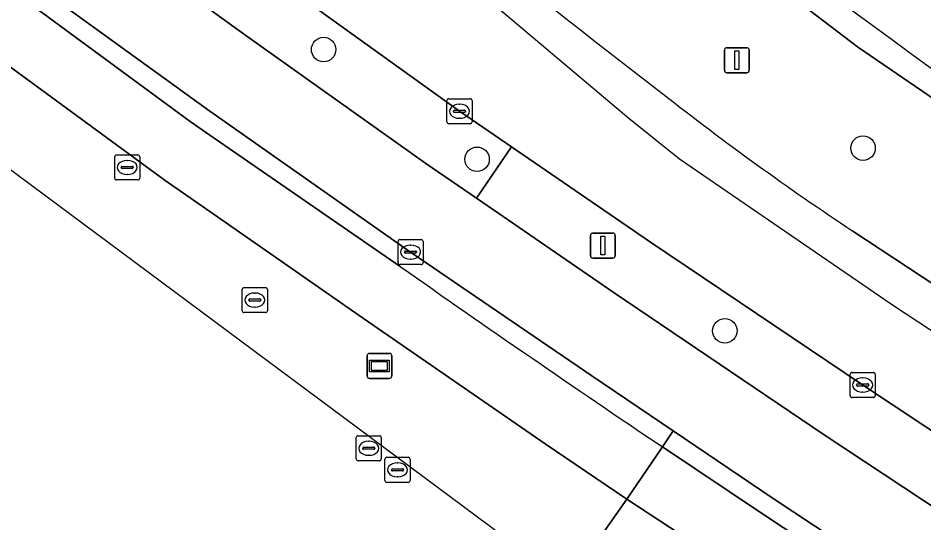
# Model space of a CAD drawing. Extents: x 159716 to 160783, y 383290 to 384031.
# Drawn here: x 160492.34 to 160528.52, y 383762.02 to 383782.17 of the extents above; entities that cross this region are included whole.
import ezdxf

# ---------------------------------------------------------------- set-up
doc = ezdxf.new("R2010")
doc.units = 0
for name, color, linetype in [('IMGEO_Berm_groen', 7, 'Continuous'), ('IMGEO_Berm_open', 7, 'Continuous'), ('IMGEO_Boom', 7, 'Continuous'), ('IMGEO_Brandkraan', 7, 'Continuous'), ('IMGEO_Fietspad_gesloten', 7, 'Continuous'), ('IMGEO_Hek', 7, 'Continuous'), ('IMGEO_Kolk', 7, 'Continuous'), ('IMGEO_Lichtmast', 7, 'Continuous'), ('IMGEO_OVBaan_gesloten', 7, 'Continuous'), ('IMGEO_Pand_vergunning_verleend', 7, 'Continuous'), ('IMGEO_Rijbaan_lokaal_gesloten', 7, 'Continuous'), ('IMGEO_Rijbaan_lokaal_open', 7, 'Continuous'), ('IMGEO_Rioolput', 7, 'Continuous'), ('IMGEO_Terreindeel_zand', 7, 'Continuous'), ('IMGEO_Wegwijzer', 7, 'Continuous')]:
    doc.layers.add(name, color=color, linetype=linetype)

msp = doc.modelspace()

# ---------------------------------------------------------------- linework, layer by layer
at = {"layer": 'IMGEO_Berm_groen'}
for points in [[(160495.166, 383807.186), (160499.761, 383802.667), (160504.803, 383798.018), (160510.358, 383793.358), (160517.511, 383787.465), (160519.267, 383786.063), (160525.873, 383781.018), (160533.916, 383775.525), (160552.845, 383763.274), (160553.258, 383763.029), (160553.792, 383762.706), (160554.327, 383762.383), (160554.659, 383762.926)], [(160495.192, 383786.006), (160500, 383782.513), (160501.435, 383781.471), (160508.624, 383776.362), (160510.644, 383774.978), (160512.046, 383777.027), (160509.967, 383778.451), (160500, 383785.627), (160496.637, 383788.155), (160491.575, 383791.984), (160489.669, 383793.425), (160482.38, 383798.997)], [(160543.208, 383756.291), (160534.654, 383761.844), (160526.076, 383767.524), (160517.595, 383773.228), (160512.046, 383777.027), (160510.644, 383774.978), (160516.152, 383771.204), (160524.539, 383765.534), (160533.26, 383759.769), (160541.777, 383754.245), (160543.454, 383753.183), (160548.482, 383750), (160550.374, 383748.802), (160560.038, 383742.813), (160563.622, 383740.66), (160579.169, 383731.346)]]:
    msp.add_lwpolyline(points, dxfattribs=at)
msp.add_arc((160759.859, 384098.453), 393.301, 230.66258, 238.5511, dxfattribs=at)
at = {"layer": 'IMGEO_Berm_open'}
for points in [[(160459.654, 383807.265), (160466.172, 383802.236), (160486.524, 383787.371), (160499.203, 383778.043), (160500, 383777.494), (160507.603, 383772.254)], [(160518.075, 383765.054), (160518.51, 383765.693), (160515.261, 383767.891), (160508.013, 383772.828), (160500, 383778.447), (160493.319, 383783.288)]]:
    msp.add_lwpolyline(points, dxfattribs=at)
msp.add_arc((160874.119, 384294.115), 637.709, 234.91871, 236.060529, dxfattribs=at)
at = {"layer": 'IMGEO_Boom'}
for centre in [(160504.541, 383780.914), (160526.094, 383776.977), (160510.673, 383776.532), (160520.571, 383769.685)]:
    msp.add_circle(centre, 0.489, dxfattribs=at)
at = {"layer": 'IMGEO_Brandkraan'}
for p, q in [((160496.195, 383775.781), (160496.195, 383776.633)), ((160496.27, 383776.707), (160497.122, 383776.707)), ((160496.683, 383776.487), (160496.708, 383776.487)), ((160497.196, 383776.633), (160497.196, 383775.781)), ((160496.454, 383776.201), (160496.454, 383776.213)), ((160496.892, 383776.164), (160496.494, 383776.164)), ((160496.497, 383776.25), (160496.895, 383776.25)), ((160496.938, 383776.213), (160496.938, 383776.201)), ((160497.122, 383775.707), (160496.27, 383775.707)), ((160496.706, 383775.927), (160496.681, 383775.927))]:
    msp.add_line(p, q, dxfattribs=at)
for points in [[(160496.195, 383775.781), (160496.195, 383776.633)], [(160496.27, 383776.707), (160497.122, 383776.707)], [(160497.196, 383776.633), (160497.196, 383775.781)], [(160497.122, 383775.707), (160496.27, 383775.707)]]:
    msp.add_lwpolyline(points, dxfattribs=at)
for centre, radius, start, end in [((160496.272, 383776.631), 0.0765, 91.552, 178.448), ((160496.272, 383776.631), 0.0765, 91.552, 178.448), ((160497.12, 383776.631), 0.0765, 1.552, 88.448), ((160497.12, 383776.631), 0.0765, 1.552, 88.448), ((160496.494, 383776.21), 0.0403, 85.8775, 175.7526), ((160496.491, 383776.2), 0.0366, 178.938, 274.7102), ((160496.895, 383776.207), 0.043, 264.8664, 352.4533), ((160496.899, 383776.212), 0.0386, 1.7309, 96.639), ((160496.272, 383775.783), 0.0765, 181.552, 268.448), ((160496.272, 383775.783), 0.0765, 181.552, 268.448), ((160497.12, 383775.783), 0.0765, 271.552, 358.448), ((160497.12, 383775.783), 0.0765, 271.552, 358.448)]:
    msp.add_arc(centre, radius, start, end, dxfattribs=at)
for centre, major_axis, ratio, start_param, end_param in [((160496.682, 383776.207), (-0.387, 0.002), 0.722429, 4.712389, 7.853982), ((160496.707, 383776.207), (-0.39, 0.002), 0.717154, 1.570796, 4.712389)]:
    msp.add_ellipse(centre, major_axis=major_axis, ratio=ratio, start_param=start_param, end_param=end_param, dxfattribs=at)
at = {"layer": 'IMGEO_Fietspad_gesloten'}
for points in [[(160465.987, 383799.258), (160484.632, 383785.642), (160498.214, 383775.691), (160500, 383774.446), (160505.955, 383770.295), (160513.392, 383765.168), (160516.655, 383762.968), (160518.075, 383765.054)], [(160507.603, 383772.254), (160500, 383777.494), (160499.203, 383778.043), (160486.524, 383787.371)]]:
    msp.add_lwpolyline(points, dxfattribs=at)
msp.add_lwpolyline([(160530.627, 383756.727), (160526.248, 383759.623), (160522.078, 383762.38), (160518.075, 383765.054), (160516.655, 383762.968), (160541.795, 383746.477), (160545.488, 383747.383), (160541.119, 383750), (160539.159, 383751.174), (160533.96, 383754.558)], close=True, dxfattribs=at)
for centre, radius, start, end in [((160759.859, 384098.453), 393.301, 230.66258, 238.5511), ((160874.119, 384294.115), 637.709, 234.91871, 236.060529)]:
    msp.add_arc(centre, radius, start, end, dxfattribs=at)
at = {"layer": 'IMGEO_Hek'}
msp.add_lwpolyline([(160477.266, 383811.415), (160516.737, 383778.18), (160518.757, 383776.546), (160527.273, 383770.722), (160540.189, 383762.239), (160549.364, 383753.153), (160551.156, 383751.328), (160553.313, 383749.943), (160555.02, 383746.805), (160550.358, 383742.024), (160528.999, 383729.033)], dxfattribs=at)
at = {"layer": 'IMGEO_Kolk'}
for p, q in [((160509.544, 383778.95), (160510.396, 383778.95)), ((160509.469, 383778.024), (160509.469, 383778.876)), ((160509.957, 383778.73), (160509.982, 383778.73)), ((160510.47, 383778.876), (160510.47, 383778.024)), ((160509.728, 383778.444), (160509.728, 383778.456)), ((160510.166, 383778.407), (160509.768, 383778.407)), ((160509.771, 383778.493), (160510.169, 383778.493)), ((160509.98, 383778.17), (160509.955, 383778.17)), ((160510.212, 383778.456), (160510.212, 383778.444)), ((160510.396, 383777.95), (160509.544, 383777.95)), ((160507.516, 383772.401), (160507.516, 383773.253)), ((160507.591, 383773.327), (160508.443, 383773.327)), ((160508.004, 383773.107), (160508.029, 383773.107)), ((160508.517, 383773.253), (160508.517, 383772.401)), ((160507.775, 383772.821), (160507.775, 383772.833)), ((160508.213, 383772.784), (160507.815, 383772.784)), ((160507.818, 383772.87), (160508.216, 383772.87)), ((160508.259, 383772.833), (160508.259, 383772.821)), ((160508.027, 383772.547), (160508.002, 383772.547)), ((160508.443, 383772.327), (160507.591, 383772.327)), ((160525.578, 383767.097), (160525.578, 383767.949)), ((160525.653, 383768.023), (160526.505, 383768.023)), ((160526.066, 383767.803), (160526.091, 383767.803)), ((160526.579, 383767.949), (160526.579, 383767.097)), ((160525.837, 383767.517), (160525.837, 383767.529)), ((160526.275, 383767.48), (160525.877, 383767.48)), ((160525.88, 383767.566), (160526.278, 383767.566)), ((160526.321, 383767.529), (160526.321, 383767.517)), ((160526.505, 383767.023), (160525.653, 383767.023)), ((160526.089, 383767.243), (160526.064, 383767.243))]:
    msp.add_line(p, q, dxfattribs=at)
for points in [[(160509.544, 383778.95), (160510.396, 383778.95)], [(160509.469, 383778.024), (160509.469, 383778.876)], [(160510.47, 383778.876), (160510.47, 383778.024)], [(160510.396, 383777.95), (160509.544, 383777.95)], [(160507.516, 383772.401), (160507.516, 383773.253)], [(160507.591, 383773.327), (160508.443, 383773.327)], [(160508.517, 383773.253), (160508.517, 383772.401)], [(160508.443, 383772.327), (160507.591, 383772.327)], [(160525.578, 383767.097), (160525.578, 383767.949)], [(160525.653, 383768.023), (160526.505, 383768.023)], [(160526.579, 383767.949), (160526.579, 383767.097)], [(160526.505, 383767.023), (160525.653, 383767.023)]]:
    msp.add_lwpolyline(points, dxfattribs=at)
for centre, radius, start, end in [((160509.546, 383778.874), 0.0765, 91.552, 178.448), ((160509.546, 383778.874), 0.0765, 91.552, 178.448), ((160510.394, 383778.874), 0.0765, 1.552, 88.448), ((160510.394, 383778.874), 0.0765, 1.552, 88.448), ((160509.768, 383778.453), 0.0403, 85.8775, 175.7526), ((160509.765, 383778.443), 0.0366, 178.938, 274.7102), ((160510.169, 383778.45), 0.043, 264.8664, 352.4533), ((160510.173, 383778.455), 0.0386, 1.7309, 96.639), ((160509.546, 383778.026), 0.0765, 181.552, 268.448), ((160509.546, 383778.026), 0.0765, 181.552, 268.448), ((160510.394, 383778.026), 0.0765, 271.552, 358.448), ((160510.394, 383778.026), 0.0765, 271.552, 358.448), ((160507.593, 383773.251), 0.0765, 91.552, 178.448), ((160507.593, 383773.251), 0.0765, 91.552, 178.448), ((160508.441, 383773.251), 0.0765, 1.552, 88.448), ((160508.441, 383773.251), 0.0765, 1.552, 88.448), ((160507.815, 383772.83), 0.0403, 85.8775, 175.7526), ((160507.812, 383772.82), 0.0366, 178.938, 274.7102), ((160508.216, 383772.827), 0.043, 264.8664, 352.4533), ((160508.22, 383772.832), 0.0386, 1.7309, 96.639), ((160507.593, 383772.403), 0.0765, 181.552, 268.448), ((160507.593, 383772.403), 0.0765, 181.552, 268.448), ((160508.441, 383772.403), 0.0765, 271.552, 358.448), ((160508.441, 383772.403), 0.0765, 271.552, 358.448), ((160525.655, 383767.947), 0.0765, 91.552, 178.448), ((160525.655, 383767.947), 0.0765, 91.552, 178.448), ((160526.503, 383767.947), 0.0765, 1.552, 88.448), ((160526.503, 383767.947), 0.0765, 1.552, 88.448), ((160525.877, 383767.526), 0.0403, 85.8775, 175.7526), ((160525.874, 383767.516), 0.0366, 178.938, 274.7102), ((160526.278, 383767.523), 0.043, 264.8664, 352.4533), ((160526.282, 383767.528), 0.0386, 1.7309, 96.639), ((160525.655, 383767.099), 0.0765, 181.552, 268.448), ((160525.655, 383767.099), 0.0765, 181.552, 268.448), ((160526.503, 383767.099), 0.0765, 271.552, 358.448), ((160526.503, 383767.099), 0.0765, 271.552, 358.448)]:
    msp.add_arc(centre, radius, start, end, dxfattribs=at)
for centre, major_axis, ratio, start_param, end_param in [((160509.956, 383778.45), (-0.387, 0.002), 0.722429, 4.712389, 7.853982), ((160509.981, 383778.45), (-0.39, 0.002), 0.717154, 1.570796, 4.712389), ((160508.003, 383772.827), (-0.387, 0.002), 0.722429, 4.712389, 7.853982), ((160508.028, 383772.827), (-0.39, 0.002), 0.717154, 1.570796, 4.712389), ((160526.065, 383767.523), (-0.387, 0.002), 0.722429, 4.712389, 7.853982), ((160526.09, 383767.523), (-0.39, 0.002), 0.717154, 1.570796, 4.712389)]:
    msp.add_ellipse(centre, major_axis=major_axis, ratio=ratio, start_param=start_param, end_param=end_param, dxfattribs=at)
at = {"layer": 'IMGEO_Lichtmast'}
for p, q in [((160520.555, 383780.086), (160520.555, 383780.886)), ((160520.555, 383780.886), (160520.555, 383780.086)), ((160520.655, 383780.986), (160521.445, 383780.986)), ((160521.445, 383780.986), (160520.655, 383780.986)), ((160521.545, 383780.886), (160521.545, 383780.086)), ((160521.545, 383780.086), (160521.545, 383780.886)), ((160521.445, 383779.986), (160520.655, 383779.986)), ((160520.655, 383779.986), (160521.445, 383779.986)), ((160515.201, 383772.688), (160515.201, 383773.488)), ((160515.201, 383773.488), (160515.201, 383772.688)), ((160515.301, 383773.588), (160516.091, 383773.588)), ((160516.091, 383773.588), (160515.301, 383773.588)), ((160516.191, 383773.488), (160516.191, 383772.688)), ((160516.191, 383772.688), (160516.191, 383773.488)), ((160516.091, 383772.588), (160515.301, 383772.588)), ((160515.301, 383772.588), (160516.091, 383772.588))]:
    msp.add_line(p, q, dxfattribs=at)
for points in [[(160520.975, 383780.861), (160521.125, 383780.861), (160521.125, 383780.111), (160520.975, 383780.111), (160520.975, 383780.861)], [(160515.621, 383773.463), (160515.771, 383773.463), (160515.771, 383772.713), (160515.621, 383772.713), (160515.621, 383773.463)]]:
    msp.add_lwpolyline(points, dxfattribs=at)
for centre, start, end in [((160520.655, 383780.886), 90, 180), ((160520.655, 383780.886), 90, 180), ((160521.445, 383780.886), 0, 90), ((160521.445, 383780.886), 360, 90), ((160520.655, 383780.086), 180, 270), ((160520.655, 383780.086), 180, 270), ((160521.445, 383780.086), 270, 0), ((160521.445, 383780.086), 270, 0), ((160515.301, 383773.488), 90, 180), ((160515.301, 383773.488), 90, 180), ((160516.091, 383773.488), 0, 90), ((160516.091, 383773.488), 360, 90), ((160515.301, 383772.688), 180, 270), ((160515.301, 383772.688), 180, 270), ((160516.091, 383772.688), 270, 0), ((160516.091, 383772.688), 270, 0)]:
    msp.add_arc(centre, 0.1, start, end, dxfattribs=at)
at = {"layer": 'IMGEO_OVBaan_gesloten'}
for points in [[(160482.38, 383798.997), (160489.669, 383793.425), (160491.575, 383791.984), (160496.637, 383788.155), (160500, 383785.627), (160509.967, 383778.451), (160512.046, 383777.027), (160517.595, 383773.228), (160526.076, 383767.524), (160534.654, 383761.844), (160543.208, 383756.291), (160553.17, 383750), (160555.454, 383748.585), (160554.605, 383750.057)], [(160532.361, 383769.269), (160525.682, 383773.666)]]:
    msp.add_lwpolyline(points, dxfattribs=at)
for centre, radius, start, end in [((160699, 384016.003), 298.039, 227.13361, 232.62938), ((160589.601, 383870.121), 115.711, 231.83539, 236.46834)]:
    msp.add_arc(centre, radius, start, end, dxfattribs=at)
at = {"layer": 'IMGEO_Pand_vergunning_verleend'}
msp.add_lwpolyline([(160431.124, 383786.452), (160447.807, 383808.696), (160466.886, 383794.387), (160465.896, 383793.067), (160488.439, 383776.16), (160489.69, 383777.857), (160516.406, 383758.02), (160522.32, 383753.629), (160501.011, 383735.052), (160473.315, 383755.825), (160473.755, 383756.412), (160451.199, 383773.33), (160450.27, 383772.092)], close=True, dxfattribs=at)
at = {"layer": 'IMGEO_Rijbaan_lokaal_gesloten'}
for points in [[(160516.152, 383771.204), (160510.644, 383774.978), (160508.624, 383776.362), (160501.435, 383781.471), (160500, 383782.513), (160495.192, 383786.006)], [(160585.127, 383738.422), (160568.382, 383748.443), (160567.588, 383748.923), (160565.808, 383750), (160564.003, 383751.099), (160559.662, 383753.795), (160560.438, 383756.186), (160559.063, 383757.019), (160560.098, 383759.122), (160558.195, 383760.101), (160556.947, 383760.829), (160555.702, 383761.563), (160555.619, 383761.612), (160554.327, 383762.383), (160553.792, 383762.706), (160553.258, 383763.029), (160552.845, 383763.274), (160533.916, 383775.525), (160525.873, 383781.018), (160519.267, 383786.063)], [(160493.319, 383783.288), (160500, 383778.447), (160508.013, 383772.828), (160515.261, 383767.891), (160518.51, 383765.693), (160522.496, 383762.997), (160526.669, 383760.235), (160531.02, 383757.354), (160534.37, 383755.168), (160539.566, 383751.778), (160541.644, 383750.464), (160543.454, 383753.183), (160541.777, 383754.245), (160533.26, 383759.769), (160524.539, 383765.534), (160516.152, 383771.204)], [(160525.682, 383773.666), (160532.361, 383769.269)]]:
    msp.add_lwpolyline(points, dxfattribs=at)
for centre, radius, start, end in [((160699, 384016.003), 298.039, 227.13361, 232.62938), ((160589.601, 383870.121), 115.711, 231.83539, 236.46834)]:
    msp.add_arc(centre, radius, start, end, dxfattribs=at)
at = {"layer": 'IMGEO_Rijbaan_lokaal_open'}
msp.add_lwpolyline([(160522.496, 383762.997), (160518.51, 383765.693), (160518.075, 383765.054), (160522.078, 383762.38), (160526.248, 383759.623), (160526.669, 383760.235)], close=True, dxfattribs=at)
msp.add_lwpolyline([(160541.795, 383746.477), (160516.655, 383762.968), (160498.198, 383736.695), (160498.295, 383736.621), (160495.937, 383733.251), (160496.458, 383732.86), (160507.499, 383724.635), (160500.926, 383718.684), (160496.863, 383715.005)], dxfattribs=at)
at = {"layer": 'IMGEO_Rioolput'}
for p, q in [((160501.292, 383770.488), (160501.292, 383771.34)), ((160501.367, 383771.414), (160502.219, 383771.414)), ((160502.293, 383771.34), (160502.293, 383770.488)), ((160501.594, 383770.957), (160501.992, 383770.957)), ((160501.78, 383771.194), (160501.805, 383771.194)), ((160501.551, 383770.908), (160501.551, 383770.92)), ((160501.989, 383770.871), (160501.591, 383770.871)), ((160501.803, 383770.634), (160501.778, 383770.634)), ((160502.035, 383770.92), (160502.035, 383770.908)), ((160502.219, 383770.414), (160501.367, 383770.414)), ((160505.918, 383765.498), (160506.77, 383765.498)), ((160505.843, 383764.572), (160505.843, 383765.424)), ((160506.331, 383765.278), (160506.356, 383765.278)), ((160506.844, 383765.424), (160506.844, 383764.572)), ((160506.102, 383764.992), (160506.102, 383765.004)), ((160506.54, 383764.955), (160506.142, 383764.955)), ((160506.145, 383765.041), (160506.543, 383765.041)), ((160506.586, 383765.004), (160506.586, 383764.992)), ((160506.77, 383764.498), (160505.918, 383764.498)), ((160506.354, 383764.718), (160506.329, 383764.718)), ((160506.993, 383763.71), (160506.993, 383764.562)), ((160507.068, 383764.636), (160507.92, 383764.636)), ((160507.481, 383764.416), (160507.506, 383764.416)), ((160507.994, 383764.562), (160507.994, 383763.71)), ((160507.252, 383764.13), (160507.252, 383764.142)), ((160507.69, 383764.093), (160507.292, 383764.093)), ((160507.295, 383764.179), (160507.693, 383764.179)), ((160507.736, 383764.142), (160507.736, 383764.13)), ((160507.504, 383763.856), (160507.479, 383763.856)), ((160507.92, 383763.636), (160507.068, 383763.636))]:
    msp.add_line(p, q, dxfattribs=at)
for points in [[(160501.292, 383770.488), (160501.292, 383771.34)], [(160501.367, 383771.414), (160502.219, 383771.414)], [(160502.293, 383771.34), (160502.293, 383770.488)], [(160502.219, 383770.414), (160501.367, 383770.414)], [(160505.918, 383765.498), (160506.77, 383765.498)], [(160505.843, 383764.572), (160505.843, 383765.424)], [(160506.844, 383765.424), (160506.844, 383764.572)], [(160506.77, 383764.498), (160505.918, 383764.498)], [(160506.993, 383763.71), (160506.993, 383764.562)], [(160507.068, 383764.636), (160507.92, 383764.636)], [(160507.994, 383764.562), (160507.994, 383763.71)], [(160507.92, 383763.636), (160507.068, 383763.636)]]:
    msp.add_lwpolyline(points, dxfattribs=at)
for centre, radius, start, end in [((160501.369, 383771.338), 0.0765, 91.552, 178.448), ((160501.369, 383771.338), 0.0765, 91.552, 178.448), ((160502.217, 383771.338), 0.0765, 1.552, 88.448), ((160502.217, 383771.338), 0.0765, 1.552, 88.448), ((160501.591, 383770.917), 0.0403, 85.8775, 175.7526), ((160501.996, 383770.919), 0.0386, 1.7309, 96.639), ((160501.588, 383770.907), 0.0366, 178.938, 274.7102), ((160501.992, 383770.914), 0.043, 264.8664, 352.4533), ((160501.369, 383770.49), 0.0765, 181.552, 268.448), ((160501.369, 383770.49), 0.0765, 181.552, 268.448), ((160502.217, 383770.49), 0.0765, 271.552, 358.448), ((160502.217, 383770.49), 0.0765, 271.552, 358.448), ((160505.92, 383765.422), 0.0765, 91.552, 178.448), ((160505.92, 383765.422), 0.0765, 91.552, 178.448), ((160506.768, 383765.422), 0.0765, 1.552, 88.448), ((160506.768, 383765.422), 0.0765, 1.552, 88.448), ((160506.142, 383765.001), 0.0403, 85.8775, 175.7526), ((160506.139, 383764.991), 0.0366, 178.938, 274.7102), ((160506.543, 383764.998), 0.043, 264.8664, 352.4533), ((160506.547, 383765.003), 0.0386, 1.7309, 96.639), ((160505.92, 383764.574), 0.0765, 181.552, 268.448), ((160505.92, 383764.574), 0.0765, 181.552, 268.448), ((160506.768, 383764.574), 0.0765, 271.552, 358.448), ((160506.768, 383764.574), 0.0765, 271.552, 358.448), ((160507.07, 383764.56), 0.0765, 91.552, 178.448), ((160507.07, 383764.56), 0.0765, 91.552, 178.448), ((160507.918, 383764.56), 0.0765, 1.552, 88.448), ((160507.918, 383764.56), 0.0765, 1.552, 88.448), ((160507.292, 383764.139), 0.0403, 85.8775, 175.7526), ((160507.289, 383764.129), 0.0366, 178.938, 274.7102), ((160507.693, 383764.136), 0.043, 264.8664, 352.4533), ((160507.697, 383764.141), 0.0386, 1.7309, 96.639), ((160507.07, 383763.712), 0.0765, 181.552, 268.448), ((160507.07, 383763.712), 0.0765, 181.552, 268.448), ((160507.918, 383763.712), 0.0765, 271.552, 358.448), ((160507.918, 383763.712), 0.0765, 271.552, 358.448)]:
    msp.add_arc(centre, radius, start, end, dxfattribs=at)
for centre, major_axis, ratio, start_param, end_param in [((160501.779, 383770.914), (-0.387, 0.002), 0.722429, 4.712389, 7.853982), ((160501.804, 383770.914), (-0.39, 0.002), 0.717154, 1.570796, 4.712389), ((160506.33, 383764.998), (-0.387, 0.002), 0.722429, 4.712389, 7.853982), ((160506.355, 383764.998), (-0.39, 0.002), 0.717154, 1.570796, 4.712389), ((160507.48, 383764.136), (-0.387, 0.002), 0.722429, 4.712389, 7.853982), ((160507.505, 383764.136), (-0.39, 0.002), 0.717154, 1.570796, 4.712389)]:
    msp.add_ellipse(centre, major_axis=major_axis, ratio=ratio, start_param=start_param, end_param=end_param, dxfattribs=at)
at = {"layer": 'IMGEO_Terreindeel_zand'}
for points in [[(160500, 383774.446), (160498.214, 383775.691), (160484.632, 383785.642), (160465.987, 383799.258)], [(160495.374, 383738.537), (160495.566, 383738.718), (160498.198, 383736.695), (160516.655, 383762.968), (160513.392, 383765.168), (160505.955, 383770.295), (160500, 383774.446)]]:
    msp.add_lwpolyline(points, dxfattribs=at)
at = {"layer": 'IMGEO_Wegwijzer'}
for p, q in [((160506.375, 383768.782), (160507.165, 383768.782)), ((160507.165, 383768.782), (160506.375, 383768.782)), ((160506.275, 383767.882), (160506.275, 383768.682)), ((160506.275, 383768.682), (160506.275, 383767.882)), ((160507.265, 383768.682), (160507.265, 383767.882)), ((160507.265, 383767.882), (160507.265, 383768.682)), ((160507.165, 383767.782), (160506.375, 383767.782)), ((160506.375, 383767.782), (160507.165, 383767.782))]:
    msp.add_line(p, q, dxfattribs=at)
for points in [[(160506.376, 383768.514), (160507.164, 383768.514), (160507.164, 383768.05), (160506.376, 383768.05), (160506.376, 383768.514)], [(160506.441, 383768.449), (160506.441, 383768.115), (160507.099, 383768.115), (160507.099, 383768.449), (160506.441, 383768.449)]]:
    msp.add_lwpolyline(points, dxfattribs=at)
for centre, start, end in [((160506.375, 383768.682), 90, 180), ((160506.375, 383768.682), 90, 180), ((160507.165, 383768.682), 0, 90), ((160507.165, 383768.682), 360, 90), ((160506.375, 383767.882), 180, 270), ((160506.375, 383767.882), 180, 270), ((160507.165, 383767.882), 270, 0), ((160507.165, 383767.882), 270, 0)]:
    msp.add_arc(centre, 0.1, start, end, dxfattribs=at)

doc.saveas('drawing.dxf')
